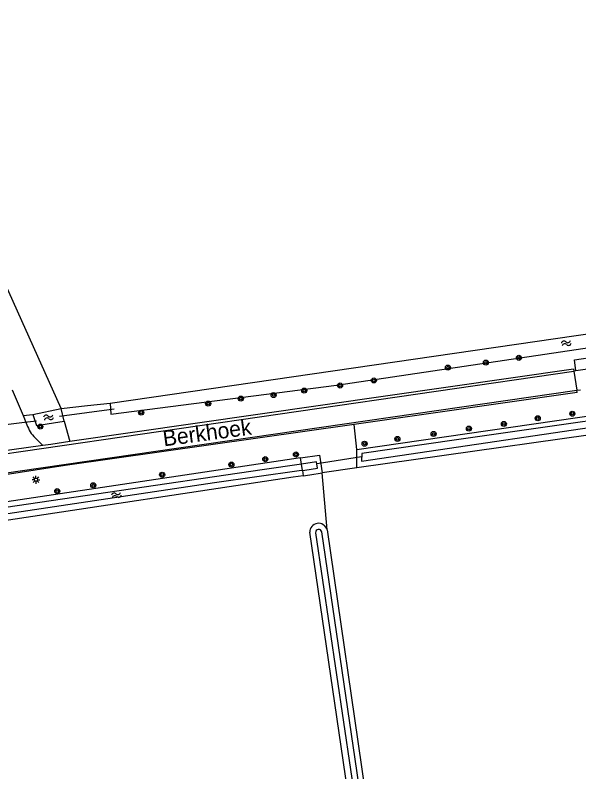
# Model space of a CAD drawing. Extents: x 136000 to 141000, y 400494 to 402006.
# Drawn here: x 138778.6 to 138868, y 401387.4 to 401507.3 of the extents above; entities that cross this region are included whole.
import ezdxf

# ---------------------------------------------------------------- set-up
doc = ezdxf.new("R2010")
doc.units = 0
for name, color, linetype in [('gg-afsc-erfafscheiding', 7, 'Continuous'), ('gg-anno-openbare ruimte label', 7, 'Continuous'), ('gg-knt-bronhoudergrens', 7, 'Continuous'), ('gg-knt-verharding', 7, 'Continuous'), ('gg-kntw-bovenkant insteek waterloop', 7, 'Continuous'), ('gg-kntw-waterlijn', 7, 'Continuous'), ('gg-kwrk-duiker nz buis', 7, 'Continuous'), ('gt-grn-groengrens', 7, 'Continuous'), ('gt-grn-vlakafsluiter', 7, 'Continuous'), ('gt-symb-boom', 7, 'Continuous'), ('gt-symb-lichtmast', 7, 'Continuous'), ('gt-symb-watersymbool', 7, 'Continuous')]:
    doc.layers.add(name, color=color, linetype=linetype)

# ---------------------------------------------------------------- blocks, each defined once
blk = doc.blocks.new('gt0-BOOM')
at = {"layer": 'gt-symb-boom'}
for radius in [0.4, 0.2]:
    blk.add_circle((0, 0), radius, dxfattribs=at)
blk = doc.blocks.new('gt0-WA')
at = {"layer": 'gt-symb-watersymbool'}
for centre, start, end in [((-0.32, 0.02), 28.0725, 151.9275), ((0.43, 0.42), 208.0725, 331.9275), ((-0.32, -0.43), 28.0725, 151.9275), ((0.43, -0.03), 208.0725, 331.9275)]:
    blk.add_arc(centre, 0.425, start, end, dxfattribs=at)
blk = doc.blocks.new('gt0-LMAST')
at = {"layer": 'gt-symb-lichtmast'}
for p, q in [((-0.18, 0.17), (-0.45, 0.44)), ((-0.01, 0.25), (-0.01, 0.62)), ((0.17, 0.17), (0.44, 0.44)), ((-0.26, 0), (-0.63, 0)), ((-0.18, -0.18), (-0.45, -0.45)), ((-0.01, -0.25), (-0.01, -0.63)), ((0.44, -0.45), (0.17, -0.18)), ((0.24, 0), (0.62, 0))]:
    blk.add_line(p, q, dxfattribs=at)
blk.add_circle((-0.01, 0), 0.25, dxfattribs=at)

msp = doc.modelspace()

# ---------------------------------------------------------------- linework, layer by layer
at = {"layer": 'gg-afsc-erfafscheiding'}
for p, q in [((138785.91, 401444.99), (138790.05, 401445.45)), ((138790.05, 401445.45), (138793.68, 401445.85)), ((138779.86, 401443.86), (138781.41, 401444.04)), ((138832.77, 401435.59), (138827.25, 401434.79))]:
    msp.add_line(p, q, dxfattribs=at)
at = {"layer": 'gg-knt-bronhoudergrens'}
msp.add_line((138828.04, 401425.79), (138827.25, 401434.79), dxfattribs=at)
msp.add_lwpolyline([(138785.91, 401444.99), (138774.56, 401470.18), (138760.27, 401504.84), (138759.26, 401507.31)], dxfattribs=at)
at = {"layer": 'gg-knt-verharding'}
for p, q in [((138867.12, 401451.24), (138787.29, 401439.74)), ((138867.12, 401451.24), (138867.16, 401450.91)), ((138871.63, 401451.54), (138867.49, 401450.95)), ((138867.49, 401450.95), (138867.16, 401450.91)), ((138867.16, 401450.91), (138867.63, 401447.87)), ((138778.11, 401447.93), (138779.86, 401443.86)), ((138867.63, 401447.87), (138868.23, 401447.97)), ((138867.68, 401447.52), (138867.63, 401447.87)), ((138867.68, 401447.52), (138832.32, 401442.48)), ((138779.86, 401443.86), (138780.48, 401442.42)), ((138781.76, 401440.34), (138782.99, 401439.11)), ((138784.28, 401439.3), (138782.99, 401439.11)), ((138787.29, 401439.74), (138784.28, 401439.3)), ((138782.99, 401439.11), (138775.36, 401438.08))]:
    msp.add_line(p, q, dxfattribs=at)
for points in [[(138681.16, 401421.6), (138681.21, 401421.2), (138731.95, 401430.54), (138743.17, 401432.51), (138753.43, 401434.24), (138768.88, 401436.62), (138779.86, 401438.25), (138867.16, 401450.91)], [(138548.08, 401390.1), (138554.42, 401391.5), (138653.12, 401412.24), (138678.21, 401417.44), (138700.41, 401421.6), (138732.44, 401427.5), (138743.52, 401429.52), (138754.85, 401431.4), (138767, 401433.26), (138779.01, 401435.07), (138867.63, 401447.87)], [(138832.32, 401442.48), (138786.53, 401435.94), (138770.55, 401433.5)]]:
    msp.add_lwpolyline(points, dxfattribs=at)
msp.add_arc((138785.12, 401443.85), 4.85, 197.0562, 226.1835, dxfattribs=at)
at = {"layer": 'gg-kntw-bovenkant insteek waterloop'}
for p, q in [((138793.68, 401445.85), (138924.41, 401464.77)), ((138781.41, 401444.04), (138785.91, 401444.99)), ((138786.4, 401442.98), (138785.91, 401444.99)), ((138832.77, 401435.59), (138832.77, 401438.5)), ((138822.69, 401434.11), (138768.82, 401425.99)), ((138824.27, 401434.34), (138822.69, 401434.11)), ((138834.22, 401364.79), (138825.31, 401425.38)), ((138828.04, 401425.79), (138836.93, 401364.71))]:
    msp.add_line(p, q, dxfattribs=at)
for points in [[(138793.68, 401445.85), (138793.76, 401444.08), (138829.54, 401448.67), (138924.69, 401462.86), (138924.41, 401464.77)], [(138832.77, 401438.5), (138934.05, 401453.17), (138981.96, 401460.16)], [(138982.43, 401456.94), (138934.52, 401449.95), (138832.77, 401435.59)], [(138781.41, 401444.04), (138781.97, 401442.3), (138786.4, 401442.98)], [(138823.85, 401437.15), (138768.43, 401428.89), (138768.82, 401425.99)], [(138823.85, 401437.15), (138826.84, 401437.59), (138827.25, 401434.79)], [(138824.27, 401434.34), (138825.31, 401434.5), (138827.25, 401434.79)]]:
    msp.add_lwpolyline(points, dxfattribs=at)
msp.add_arc((138826.7, 401425.4), 1.4, 16.4787, 180.6012, dxfattribs=at)
at = {"layer": 'gg-kntw-waterlijn'}
msp.add_line((138824.14, 401435.18), (138823.61, 401435.1), dxfattribs=at)
for points in [[(138982.1, 401459.21), (138971.12, 401457.63), (138889.29, 401445.86), (138848.54, 401440), (138833.54, 401437.84), (138833.49, 401436.66), (138880.68, 401443.62), (138955.88, 401454.43), (138982.23, 401458.23)], [(138823.99, 401436.19), (138817.74, 401435.28), (138793.31, 401431.7), (138769.89, 401428.27)], [(138824.14, 401435.18), (138824.54, 401435.23), (138826.51, 401435.52), (138826.36, 401436.54), (138823.99, 401436.19)], [(138823.61, 401435.1), (138810.2, 401433.2), (138770.01, 401427.18), (138769.89, 401428.27)], [(138826.22, 401425.3), (138835.1, 401365.29), (138836.06, 401365.28), (138827.22, 401425.47)]]:
    msp.add_lwpolyline(points, dxfattribs=at)
msp.add_arc((138826.73, 401425.31), 0.513, 17.3161, 181.2564, dxfattribs=at)
at = {"layer": 'gg-kwrk-duiker nz buis'}
for p, q in [((138794.31, 401444.9), (138785.63, 401443.73)), ((138833.49, 401437.32), (138826.49, 401436.2))]:
    msp.add_line(p, q, dxfattribs=at)
msp.add_lwpolyline([(138781.98, 401442.99), (138780.09, 401442.77), (138774.58, 401442.07)], dxfattribs=at)
at = {"layer": 'gt-grn-groengrens'}
for p, q in [((138867.24, 401452.68), (138871.39, 401453.3)), ((138867.49, 401450.95), (138867.24, 401452.68)), ((138786.4, 401442.98), (138787.29, 401439.74)), ((138832.77, 401438.5), (138832.32, 401442.48))]:
    msp.add_line(p, q, dxfattribs=at)
at = {"layer": 'gt-grn-vlakafsluiter'}
for p, q in [((138823.99, 401436.19), (138823.85, 401437.15)), ((138824.14, 401435.18), (138823.99, 401436.19)), ((138824.14, 401435.18), (138824.27, 401434.34))]:
    msp.add_line(p, q, dxfattribs=at)

# ---------------------------------------------------------------- block references
at = {"layer": 'gt-symb-boom'}
for p in [(138853.22, 401452.26), (138858.46, 401453.02), (138847.21, 401451.47), (138830.11, 401448.63), (138835.46, 401449.43), (138824.43, 401447.82), (138814.38, 401446.56), (138819.57, 401447.12), (138809.2, 401445.77), (138798.58, 401444.33), (138866.92, 401444.16), (138856.07, 401442.54), (138861.43, 401443.45), (138782.6, 401442.13), (138850.53, 401441.8), (138839.2, 401440.17), (138844.93, 401440.96), (138834, 401439.41), (138823.12, 401437.7), (138818.26, 401436.96), (138812.88, 401436.11), (138801.91, 401434.49), (138790.99, 401432.83), (138785.28, 401431.89)]:
    msp.add_blockref('gt0-BOOM', p, dxfattribs=at)
at = {"layer": 'gt-symb-lichtmast'}
msp.add_blockref('gt0-LMAST', (138781.91, 401433.7), dxfattribs=at)
at = {"layer": 'gt-symb-watersymbool'}
for p, rotation in [((138865.91, 401455.32), 15.843082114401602), ((138783.85, 401443.57), 15.843082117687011), ((138794.6, 401431.25), 15.843082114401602)]:
    msp.add_blockref('gt0-WA', p, dxfattribs=dict(at, rotation=rotation))

# ---------------------------------------------------------------- texts
at = {"layer": 'gg-anno-openbare ruimte label'}
msp.add_text('Berkhoek', height=2.5, rotation=7.7, dxfattribs=at).set_placement((138802.19, 401438.98))

doc.saveas('drawing.dxf')
